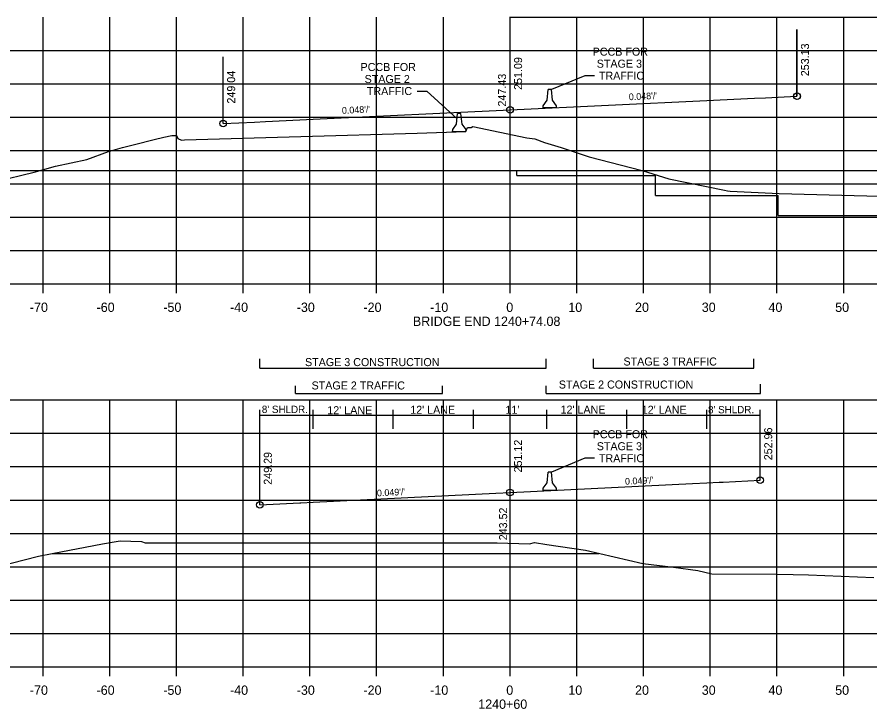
# Model space of a CAD drawing. Extents: x 1342547 to 1344156, y -1532351 to -1517216.
# Drawn here: x 1342629 to 1342756.8, y -1528926.4 to -1528822.7 of the extents above; entities that cross this region are included whole.
import ezdxf

# ---------------------------------------------------------------- set-up
doc = ezdxf.new("R2010")
doc.units = 0
for name, color, linetype in [('R_Axis', 7, 'Continuous'), ('R_Axis Annot', 7, 'Continuous'), ('R_Draft', 7, 'Continuous'), ('R_Exist Surface', 7, 'Continuous'), ('R_Fin Surface', 7, 'Continuous'), ('R_Grid', 7, 'Continuous'), ('R_MOT', 7, 'Continuous'), ('R_No Plot', 7, 'Continuous'), ('R_Xsect Elev', 7, 'Continuous'), ('R_Xsect Slope', 7, 'Continuous')]:
    doc.layers.add(name, color=color, linetype=linetype)

msp = doc.modelspace()

# ---------------------------------------------------------------- linework, layer by layer
at = {"layer": 'R_Axis'}
for p, q in [((1342562.87, -1528862.74), (1342842.87, -1528862.74)), ((1342632.87, -1528864.14), (1342632.87, -1528862.74)), ((1342642.87, -1528864.14), (1342642.87, -1528862.74)), ((1342652.87, -1528864.14), (1342652.87, -1528862.74)), ((1342662.87, -1528864.14), (1342662.87, -1528862.74)), ((1342672.87, -1528864.14), (1342672.87, -1528862.74)), ((1342682.87, -1528864.14), (1342682.87, -1528862.74)), ((1342692.87, -1528864.14), (1342692.87, -1528862.74)), ((1342702.87, -1528864.14), (1342702.87, -1528862.74)), ((1342712.87, -1528864.14), (1342712.87, -1528862.74)), ((1342722.87, -1528864.14), (1342722.87, -1528862.74)), ((1342732.87, -1528864.14), (1342732.87, -1528862.74)), ((1342742.87, -1528864.14), (1342742.87, -1528862.74)), ((1342752.87, -1528864.14), (1342752.87, -1528862.74)), ((1342562.87, -1528920.13), (1342842.87, -1528920.13)), ((1342632.87, -1528921.53), (1342632.87, -1528920.13)), ((1342642.87, -1528921.53), (1342642.87, -1528920.13)), ((1342652.87, -1528921.53), (1342652.87, -1528920.13)), ((1342662.87, -1528921.53), (1342662.87, -1528920.13)), ((1342672.87, -1528921.53), (1342672.87, -1528920.13)), ((1342682.87, -1528921.53), (1342682.87, -1528920.13)), ((1342692.87, -1528921.53), (1342692.87, -1528920.13)), ((1342702.87, -1528921.53), (1342702.87, -1528920.13)), ((1342712.87, -1528921.53), (1342712.87, -1528920.13)), ((1342722.87, -1528921.53), (1342722.87, -1528920.13)), ((1342732.87, -1528921.53), (1342732.87, -1528920.13)), ((1342742.87, -1528921.53), (1342742.87, -1528920.13)), ((1342752.87, -1528921.53), (1342752.87, -1528920.13))]:
    msp.add_line(p, q, dxfattribs=at)
at = {"layer": 'R_Draft'}
for p, q in [((1342665.37, -1528875.39), (1342665.37, -1528873.96)), ((1342708.28, -1528875.39), (1342708.28, -1528873.96)), ((1342715.38, -1528875.39), (1342715.38, -1528873.96)), ((1342739.38, -1528875.39), (1342739.38, -1528873.96)), ((1342665.37, -1528875.39), (1342708.28, -1528875.39)), ((1342715.38, -1528875.39), (1342739.38, -1528875.39)), ((1342670.72, -1528879.18), (1342670.72, -1528878.04)), ((1342692.72, -1528879.18), (1342692.72, -1528878.04)), ((1342708.28, -1528879.18), (1342708.28, -1528878.04)), ((1342740.38, -1528879.18), (1342740.38, -1528877.75)), ((1342670.72, -1528879.18), (1342692.72, -1528879.18)), ((1342708.28, -1528879.18), (1342740.38, -1528879.18))]:
    msp.add_line(p, q, dxfattribs=at)
for points in [[(1342714.09, -1528831.54), (1342709.08, -1528833.62)], [(1342715.53, -1528831.54), (1342714.09, -1528831.54)], [(1342688.95, -1528833.86), (1342690.39, -1528833.86)], [(1342690.39, -1528833.86), (1342694.93, -1528838)], [(1342714.08, -1528888.88), (1342709.08, -1528890.96)], [(1342715.53, -1528888.88), (1342714.08, -1528888.88)]]:
    msp.add_lwpolyline(points, dxfattribs=at)
at = {"layer": 'R_Exist Surface'}
for points in [[(1342625.74, -1528847.4), (1342631.53, -1528845.98), (1342634.74, -1528845.11), (1342639.46, -1528844.09), (1342642.71, -1528842.88), (1342644.76, -1528842.28), (1342646.59, -1528841.83), (1342649.55, -1528841.08), (1342650.99, -1528840.76), (1342652.17, -1528840.5), (1342652.88, -1528840.47), (1342653.08, -1528840.92), (1342653.61, -1528841.17), (1342654.1, -1528841.16), (1342688.96, -1528840.15), (1342696.24, -1528839.92), (1342696.5, -1528839.28), (1342697.04, -1528839.28), (1342697.3, -1528839.14), (1342705.38, -1528840.84), (1342706.59, -1528841.01), (1342708.04, -1528841.54), (1342710.54, -1528842.29), (1342714.72, -1528843.7), (1342722.65, -1528845.76), (1342726.67, -1528846.98), (1342735.02, -1528848.7), (1342735.48, -1528848.8), (1342735.88, -1528848.82), (1342743.19, -1528849.2), (1342756.33, -1528849.54), (1342759.32, -1528849.61)], [(1342626.12, -1528905.08), (1342632.21, -1528903.57), (1342634.22, -1528903.13), (1342641.79, -1528901.72), (1342644.41, -1528901.24), (1342647.61, -1528901.37), (1342648.19, -1528901.53), (1342681.66, -1528901.55), (1342700.92, -1528901.54), (1342705.76, -1528901.72), (1342706.52, -1528901.51), (1342708.36, -1528901.8), (1342714.19, -1528902.67), (1342722.77, -1528904.64), (1342727.38, -1528905.19), (1342731, -1528905.71), (1342733.09, -1528906.18), (1342742.87, -1528906.25), (1342745.3, -1528906.3), (1342747.62, -1528906.35), (1342757.4, -1528906.76)]]:
    msp.add_lwpolyline(points, dxfattribs=at)
at = {"layer": 'R_Fin Surface'}
for p, q in [((1342632.41, -1528845.74), (1342703.87, -1528845.74)), ((1342703.87, -1528846.51), (1342703.87, -1528845.74)), ((1342724.66, -1528849.51), (1342724.66, -1528846.51)), ((1342743.06, -1528852.5), (1342743.06, -1528849.51)), ((1342634.24, -1528903.13), (1342716.18, -1528903.13))]:
    msp.add_line(p, q, dxfattribs=at)
for points in [[(1342659.87, -1528838.7), (1342664.58, -1528838.48), (1342666.22, -1528838.4), (1342671.37, -1528838.16), (1342673.37, -1528838.06), (1342702.87, -1528836.66), (1342732.37, -1528835.25), (1342734.37, -1528835.16), (1342739.51, -1528834.91), (1342741.14, -1528834.83), (1342745.87, -1528834.61)], [(1342703.87, -1528846.51), (1342724.66, -1528846.51)], [(1342724.66, -1528849.51), (1342743.06, -1528849.51)], [(1342743.06, -1528852.5), (1342799.23, -1528852.5)], [(1342665.36, -1528895.84), (1342671.36, -1528895.55), (1342671.51, -1528895.54), (1342673.36, -1528895.45), (1342700.73, -1528894.11), (1342702.86, -1528894), (1342730.23, -1528892.66), (1342732.36, -1528892.56), (1342734.22, -1528892.47), (1342734.36, -1528892.46), (1342734.79, -1528892.44), (1342740.36, -1528892.17)]]:
    msp.add_lwpolyline(points, dxfattribs=at)
at = {"layer": 'R_Grid'}
for p, q in [((1342632.87, -1528862.74), (1342632.87, -1528822.74)), ((1342642.87, -1528862.74), (1342642.87, -1528822.74)), ((1342652.87, -1528862.74), (1342652.87, -1528822.74)), ((1342662.87, -1528862.74), (1342662.87, -1528822.74)), ((1342672.87, -1528862.74), (1342672.87, -1528822.74)), ((1342682.87, -1528862.74), (1342682.87, -1528822.74)), ((1342692.87, -1528862.74), (1342692.87, -1528822.74)), ((1342702.78, -1528822.74), (1342842.87, -1528822.74)), ((1342702.87, -1528862.74), (1342702.87, -1528822.74)), ((1342712.87, -1528862.74), (1342712.87, -1528822.74)), ((1342722.87, -1528862.74), (1342722.87, -1528822.74)), ((1342732.87, -1528862.74), (1342732.87, -1528822.74)), ((1342742.87, -1528862.74), (1342742.87, -1528822.74)), ((1342752.87, -1528862.74), (1342752.87, -1528822.74)), ((1342562.87, -1528827.74), (1342842.87, -1528827.74)), ((1342562.87, -1528832.74), (1342842.87, -1528832.74)), ((1342562.87, -1528837.74), (1342842.87, -1528837.74)), ((1342562.87, -1528842.74), (1342842.87, -1528842.74)), ((1342562.87, -1528845.74), (1342842.87, -1528845.74)), ((1342562.87, -1528847.74), (1342842.87, -1528847.74)), ((1342562.87, -1528852.74), (1342842.87, -1528852.74)), ((1342562.87, -1528857.74), (1342842.87, -1528857.74)), ((1342562.87, -1528862.74), (1342842.87, -1528862.74)), ((1342562.87, -1528880.13), (1342842.87, -1528880.13)), ((1342632.87, -1528920.13), (1342632.87, -1528880.13)), ((1342642.87, -1528920.13), (1342642.87, -1528880.13)), ((1342652.87, -1528920.13), (1342652.87, -1528880.13)), ((1342662.87, -1528920.13), (1342662.87, -1528880.13)), ((1342672.87, -1528920.13), (1342672.87, -1528880.13)), ((1342682.87, -1528920.13), (1342682.87, -1528880.13)), ((1342692.87, -1528920.13), (1342692.87, -1528880.13)), ((1342702.87, -1528920.13), (1342702.87, -1528880.13)), ((1342712.87, -1528920.13), (1342712.87, -1528880.13)), ((1342722.87, -1528920.13), (1342722.87, -1528880.13)), ((1342732.87, -1528920.13), (1342732.87, -1528880.13)), ((1342742.87, -1528920.13), (1342742.87, -1528880.13)), ((1342752.87, -1528920.13), (1342752.87, -1528880.13)), ((1342562.87, -1528885.13), (1342842.87, -1528885.13)), ((1342562.87, -1528890.13), (1342842.87, -1528890.13)), ((1342562.87, -1528895.13), (1342842.87, -1528895.13)), ((1342562.87, -1528900.13), (1342842.87, -1528900.13)), ((1342562.87, -1528905.13), (1342842.87, -1528905.13)), ((1342562.87, -1528910.13), (1342842.87, -1528910.13)), ((1342562.87, -1528915.13), (1342842.87, -1528915.13)), ((1342562.87, -1528920.13), (1342842.87, -1528920.13))]:
    msp.add_line(p, q, dxfattribs=at)
at = {"layer": 'R_MOT'}
for p, q in [((1342708.42, -1528835.2), (1342708.58, -1528833.62)), ((1342708.83, -1528833.62), (1342708.58, -1528833.62)), ((1342709.08, -1528833.62), (1342708.83, -1528833.62)), ((1342709.25, -1528835.2), (1342709.08, -1528833.62)), ((1342707.83, -1528836.37), (1342707.84, -1528836.04)), ((1342709.83, -1528836.37), (1342707.83, -1528836.37)), ((1342707.84, -1528836.04), (1342708.42, -1528835.2)), ((1342709.84, -1528836.04), (1342709.25, -1528835.2)), ((1342709.83, -1528836.37), (1342709.84, -1528836.04)), ((1342694.85, -1528838.79), (1342695.01, -1528837.2)), ((1342695.26, -1528837.2), (1342695.01, -1528837.2)), ((1342695.51, -1528837.2), (1342695.26, -1528837.2)), ((1342695.68, -1528838.79), (1342695.51, -1528837.2)), ((1342694.27, -1528839.62), (1342694.85, -1528838.79)), ((1342696.27, -1528839.62), (1342695.68, -1528838.79)), ((1342694.26, -1528839.95), (1342694.27, -1528839.62)), ((1342696.26, -1528839.95), (1342694.26, -1528839.95)), ((1342696.26, -1528839.95), (1342696.27, -1528839.62)), ((1342708.42, -1528892.55), (1342708.58, -1528890.96)), ((1342708.83, -1528890.96), (1342708.58, -1528890.96)), ((1342709.08, -1528890.96), (1342708.83, -1528890.96)), ((1342709.25, -1528892.55), (1342709.08, -1528890.96)), ((1342707.84, -1528893.38), (1342708.42, -1528892.55)), ((1342709.84, -1528893.38), (1342709.25, -1528892.55)), ((1342707.83, -1528893.71), (1342707.84, -1528893.38)), ((1342709.83, -1528893.71), (1342707.83, -1528893.71)), ((1342709.83, -1528893.71), (1342709.84, -1528893.38))]:
    msp.add_line(p, q, dxfattribs=at)
at = {"layer": 'R_No Plot'}
for centre in [(1342745.87, -1528834.61), (1342745.88, -1528834.61), (1342702.87, -1528836.66), (1342659.86, -1528838.71), (1342659.87, -1528838.7), (1342740.36, -1528892.17), (1342702.86, -1528894), (1342665.36, -1528895.84)]:
    msp.add_circle(centre, 0.5, dxfattribs=at)
at = {"layer": 'R_Xsect Elev'}
for p, q in [((1342745.87, -1528834.61), (1342745.87, -1528824.61)), ((1342745.88, -1528834.61), (1342745.88, -1528824.61)), ((1342702.87, -1528836.66), (1342702.87, -1528826.66)), ((1342659.86, -1528838.71), (1342659.86, -1528828.71)), ((1342659.87, -1528838.7), (1342659.87, -1528828.7)), ((1342702.87, -1528840.31), (1342702.87, -1528830.31)), ((1342665.37, -1528894.87), (1342665.37, -1528881.62)), ((1342740.37, -1528882.48), (1342665.37, -1528882.48)), ((1342673.37, -1528884.48), (1342673.37, -1528881.62)), ((1342685.37, -1528884.48), (1342685.37, -1528881.62)), ((1342697.37, -1528884.48), (1342697.37, -1528881.62)), ((1342708.37, -1528884.48), (1342708.37, -1528881.62)), ((1342720.37, -1528884.48), (1342720.37, -1528881.62)), ((1342732.37, -1528884.48), (1342732.37, -1528881.62)), ((1342740.36, -1528892.17), (1342740.36, -1528882.17)), ((1342740.36, -1528892.17), (1342740.36, -1528882.17)), ((1342740.37, -1528892.17), (1342740.37, -1528881.62)), ((1342702.86, -1528894), (1342702.86, -1528884)), ((1342665.36, -1528895.84), (1342665.36, -1528885.84)), ((1342665.36, -1528895.84), (1342665.36, -1528885.84)), ((1342702.87, -1528901.61), (1342702.87, -1528891.61))]:
    msp.add_line(p, q, dxfattribs=at)

# ---------------------------------------------------------------- texts
at = {"layer": 'R_Axis Annot'}
for s, p in [('-70', (1342630.9, -1528866.94)), ('-60', (1342640.9, -1528866.94)), ('-50', (1342650.9, -1528866.94)), ('-40', (1342660.9, -1528866.94)), ('-30', (1342670.9, -1528866.94)), ('-20', (1342680.9, -1528866.94)), ('-10', (1342690.9, -1528866.94)), ('0', (1342702.3, -1528866.94)), ('10', (1342711.6, -1528866.94)), ('20', (1342721.6, -1528866.94)), ('30', (1342731.6, -1528866.94)), ('40', (1342741.6, -1528866.94)), ('50', (1342751.6, -1528866.94)), ('BRIDGE END 1240+74.08', (1342688.3, -1528869.04)), ('-70', (1342630.9, -1528924.33)), ('-60', (1342640.9, -1528924.33)), ('-50', (1342650.9, -1528924.33)), ('-40', (1342660.9, -1528924.33)), ('-30', (1342670.9, -1528924.33)), ('-20', (1342680.9, -1528924.33)), ('-10', (1342690.9, -1528924.33)), ('0', (1342702.3, -1528924.33)), ('10', (1342711.6, -1528924.33)), ('20', (1342721.6, -1528924.33)), ('30', (1342731.6, -1528924.33)), ('40', (1342741.6, -1528924.33)), ('50', (1342751.6, -1528924.33)), ('1240+60', (1342698.1, -1528926.43))]:
    msp.add_text(s, height=1.4, dxfattribs=at).set_placement(p)
at = {"layer": 'R_Draft'}
for s, p in [('PCCB FOR', (1342715.25, -1528828.53)), ('PCCB FOR', (1342680.46, -1528830.83)), ('STAGE 3', (1342715.86, -1528830.33)), ('TRAFFIC', (1342716.19, -1528832.13)), ('STAGE 2', (1342681.07, -1528832.63)), ('TRAFFIC', (1342681.41, -1528834.43)), ('STAGE 3 CONSTRUCTION', (1342672.14, -1528875.06)), ('STAGE 3 TRAFFIC', (1342719.87, -1528874.97)), ('STAGE 2 TRAFFIC', (1342673.12, -1528878.56)), ('STAGE 2 CONSTRUCTION', (1342710.18, -1528878.42)), ('PCCB FOR', (1342715.25, -1528885.87)), ('STAGE 3', (1342715.86, -1528887.67)), ('TRAFFIC', (1342716.19, -1528889.47))]:
    msp.add_text(s, height=1.2, dxfattribs=at).set_placement(p)
at = {"layer": 'R_Xsect Elev'}
for s, p in [('253.13', (1342747.67, -1528831.61)), ('253.13', (1342747.68, -1528831.61)), ('251.09', (1342704.67, -1528833.66)), ('249.04', (1342661.66, -1528835.71)), ('249.04', (1342661.67, -1528835.7)), ('247.43', (1342702.27, -1528836.15)), ('252.96', (1342742.16, -1528889.17)), ('251.12', (1342704.66, -1528891)), ('249.29', (1342667.16, -1528892.84)), ('243.52', (1342702.43, -1528901.17))]:
    msp.add_text(s, height=1.2, rotation=90, dxfattribs=at).set_placement(p)
for s, height, p in [("8' SHLDR.", 1.1, (1342665.67, -1528882.09)), ("12' LANE", 1.2, (1342675.48, -1528882.27)), ("12' LANE", 1.2, (1342687.91, -1528882.21)), ("11'", 1.2, (1342702.18, -1528882.21)), ("12' LANE", 1.2, (1342710.44, -1528882.18)), ("12' LANE", 1.2, (1342722.61, -1528882.2)), ("8' SHLDR.", 1.1, (1342732.54, -1528882.13))]:
    msp.add_text(s, height=height, dxfattribs=at).set_placement(p)
at = {"layer": 'R_Xsect Slope'}
for s, rotation, p in [("0.048'/'", 2.7274, (1342720.69, -1528835.21)), ("0.048'/'", 2.7274, (1342677.69, -1528837.25)), ("0.049'/'", 2.8031, (1342720.12, -1528892.84)), ("0.049'/'", 2.8031, (1342682.94, -1528894.59))]:
    msp.add_text(s, height=1, rotation=rotation, dxfattribs=at).set_placement(p)

doc.saveas('drawing.dxf')
